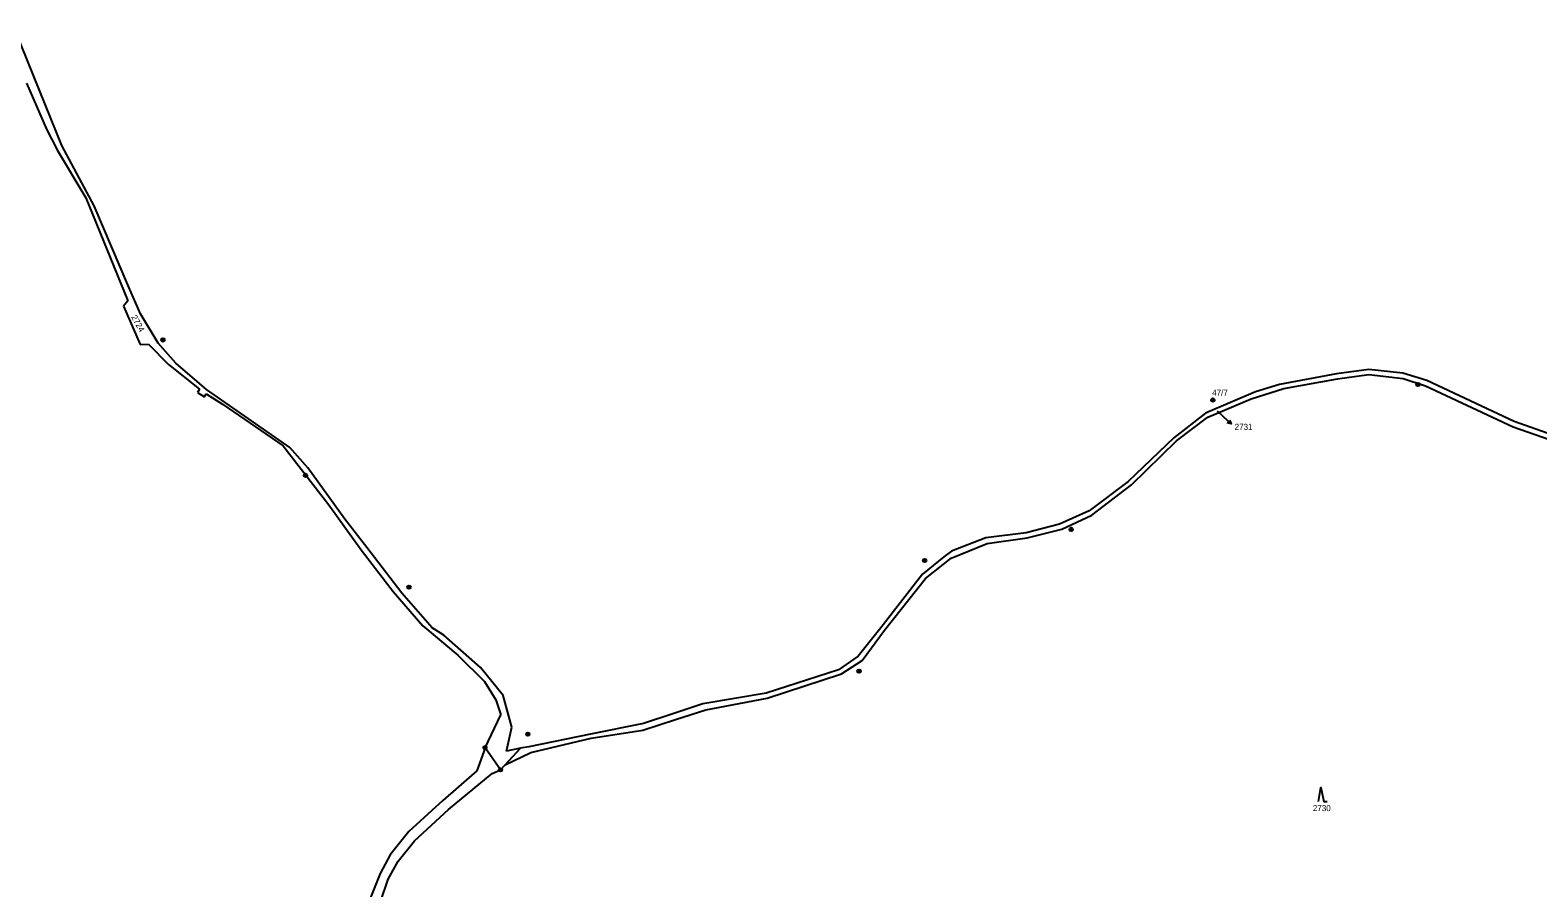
# Model space of a CAD drawing. Extents: x -439246 to -433691, y -1130252 to -1121148.
# Drawn here: x -437371.8 to -436946.5, y -1121465.9 to -1121223.8 of the extents above; entities that cross this region are included whole.
import ezdxf

# ---------------------------------------------------------------- set-up
doc = ezdxf.new("R2010")
doc.units = 0
for name, color, linetype in [('Vrstva 1', 7, 'Continuous'), ('Vrstva 13', 7, 'Continuous'), ('Vrstva 16', 7, 'Continuous'), ('Vrstva 17', 7, 'Continuous'), ('Vrstva 18', 7, 'Continuous'), ('Vrstva 24', 7, 'Continuous'), ('Vrstva 25', 7, 'Continuous')]:
    doc.layers.add(name, color=color, linetype=linetype)

msp = doc.modelspace()

# ---------------------------------------------------------------- linework, layer by layer
at = {"layer": 'Vrstva 1'}
for points in [[(-437372.91, -1121238.75), (-437367.22, -1121251.71)], [(-437367.22, -1121251.71), (-437364.09, -1121257.75)], [(-437364.09, -1121257.75), (-437356.11, -1121271.13)], [(-437356.11, -1121271.13), (-437344.32, -1121300.16)], [(-437344.32, -1121300.16), (-437345.48, -1121301.71)], [(-437345.48, -1121301.71), (-437340.84, -1121312.5)], [(-437340.84, -1121312.5), (-437338.49, -1121312.48)], [(-437338.49, -1121312.48), (-437332.82, -1121318.16)], [(-437332.82, -1121318.16), (-437324.05, -1121325.12)], [(-437018.18, -1121324.96), (-437003.02, -1121322.19)], [(-437003.02, -1121322.19), (-436994.2, -1121321.05)], [(-436994.2, -1121321.05), (-436984.5, -1121322.12)], [(-436984.5, -1121322.12), (-436978.19, -1121324.16)], [(-437324.05, -1121325.12), (-437324.61, -1121326.1)], [(-437324.61, -1121326.1), (-437322.68, -1121327.31)], [(-437322.68, -1121327.31), (-437322.18, -1121326.46)], [(-437322.18, -1121326.46), (-437317.53, -1121329.41)], [(-437039.6, -1121333.08), (-437027.33, -1121327.92)], [(-437027.33, -1121327.92), (-437018.18, -1121324.96)], [(-436978.19, -1121324.16), (-436953.5, -1121335.75)], [(-437317.53, -1121329.41), (-437300.43, -1121341.13)], [(-437048.43, -1121339.73), (-437039.6, -1121333.08)], [(-436953.5, -1121335.75), (-436931.35, -1121343.52)], [(-437061.12, -1121352.2), (-437048.43, -1121339.73)], [(-437300.43, -1121341.13), (-437287.58, -1121357.81)], [(-437072.35, -1121360.72), (-437061.12, -1121352.2)], [(-437287.58, -1121357.81), (-437278.48, -1121370.49)], [(-437080.76, -1121364.67), (-437072.35, -1121360.72)], [(-437090.56, -1121367.07), (-437080.76, -1121364.67)], [(-437278.48, -1121370.49), (-437269.39, -1121382.3)], [(-437112, -1121372.86), (-437101.86, -1121368.71)], [(-437101.86, -1121368.71), (-437090.56, -1121367.07)], [(-437119.23, -1121378.57), (-437112, -1121372.86)], [(-437130.79, -1121393.22), (-437119.23, -1121378.57)], [(-437269.39, -1121382.3), (-437261.01, -1121391.98)], [(-437261.01, -1121391.98), (-437251.18, -1121400.24)], [(-437137.13, -1121401.76), (-437130.79, -1121393.22)], [(-437251.18, -1121400.24), (-437243.67, -1121407.71)], [(-437142.99, -1121405.48), (-437137.13, -1121401.76)], [(-437243.67, -1121407.71), (-437240.46, -1121412.83)], [(-437163.88, -1121412.39), (-437142.99, -1121405.48)], [(-437240.46, -1121412.83), (-437239.03, -1121417.06)], [(-437181.19, -1121415.65), (-437163.88, -1121412.39)], [(-437243.5, -1121426.37), (-437239.03, -1121417.06)], [(-437189.78, -1121418.38), (-437181.19, -1121415.65)], [(-437213.52, -1121423.66), (-437199.01, -1121421.37)], [(-437199.01, -1121421.37), (-437189.78, -1121418.38)], [(-437230.61, -1121427.7), (-437213.52, -1121423.66)], [(-437243.5, -1121426.37), (-437245.83, -1121432.91)], [(-437239.14, -1121432.63), (-437243.5, -1121426.37)], [(-437237.85, -1121431.23), (-437233.49, -1121426.53)], [(-437237.85, -1121431.23), (-437230.61, -1121427.7)], [(-437245.83, -1121432.91), (-437255.39, -1121441.32)], [(-437253.8, -1121443.77), (-437241.54, -1121433.65)], [(-437241.54, -1121433.65), (-437239.14, -1121432.63)], [(-437239.14, -1121432.63), (-437237.85, -1121431.23)], [(-437255.39, -1121441.32), (-437264.98, -1121450.05)], [(-437263.4, -1121452.66), (-437253.8, -1121443.77)], [(-437264.98, -1121450.05), (-437270.25, -1121456.59)], [(-437268.04, -1121458.42), (-437263.4, -1121452.66)], [(-437270.25, -1121456.59), (-437273.13, -1121461.91)], [(-437270.83, -1121463.51), (-437268.04, -1121458.42)], [(-437273.13, -1121461.91), (-437275.93, -1121468.94)], [(-437272.99, -1121469.9), (-437270.83, -1121463.51)]]:
    msp.add_lwpolyline(points, dxfattribs=at)
at = {"layer": 'Vrstva 13'}
for points in [[(-437367.51, -1121244.97), (-437376.11, -1121223.78)], [(-437362.86, -1121256.35), (-437367.51, -1121244.97)], [(-437353.78, -1121273.35), (-437362.86, -1121256.35)], [(-437343.98, -1121296.32), (-437353.78, -1121273.35)], [(-437335.68, -1121312.12), (-437340.75, -1121303.83), (-437343.98, -1121296.32)], [(-437330.73, -1121317.79), (-437335.68, -1121312.12)], [(-437322.05, -1121325.22), (-437330.73, -1121317.79)], [(-436994.18, -1121319.57), (-437003.26, -1121320.82), (-437019.36, -1121323.82)], [(-436984.54, -1121320.59), (-436994.18, -1121319.57)], [(-437019.36, -1121323.82), (-437026.12, -1121325.9)], [(-436977.77, -1121322.74), (-436984.54, -1121320.59)], [(-436953.21, -1121334.29), (-436977.77, -1121322.74)], [(-437298.62, -1121341.57), (-437322.05, -1121325.22)], [(-437026.12, -1121325.9), (-437040.22, -1121331.95)], [(-437040.22, -1121331.95), (-437049.2, -1121338.86)], [(-436931.04, -1121342.07), (-436953.21, -1121334.29)], [(-437049.2, -1121338.86), (-437062.07, -1121351.17)], [(-437296.45, -1121344.02), (-437298.62, -1121341.57)], [(-437293.51, -1121347.36), (-437296.45, -1121344.02)], [(-437283.08, -1121361.86), (-437293.51, -1121347.36)], [(-437062.07, -1121351.17), (-437073.12, -1121359.54)], [(-437276.85, -1121369.8), (-437283.08, -1121361.86)], [(-437073.12, -1121359.54), (-437081.4, -1121363.28)], [(-437090.84, -1121365.75), (-437102.23, -1121367.07)], [(-437081.4, -1121363.28), (-437090.84, -1121365.75)], [(-437266.99, -1121382.73), (-437276.85, -1121369.8)], [(-437102.23, -1121367.07), (-437111.94, -1121370.84)], [(-437114.05, -1121372.45), (-437120.1, -1121377.4)], [(-437111.94, -1121370.84), (-437114.05, -1121372.45)], [(-437120.1, -1121377.4), (-437131.86, -1121392.56), (-437138.2, -1121400.56)], [(-437255.11, -1121394.64), (-437258.4, -1121392.54), (-437266.99, -1121382.73)], [(-437244.75, -1121403.68), (-437255.11, -1121394.64)], [(-437238.35, -1121411.61), (-437244.75, -1121403.68)], [(-437143.77, -1121404.41), (-437164.24, -1121410.99)], [(-437138.2, -1121400.56), (-437143.77, -1121404.41)], [(-437235.92, -1121420.59), (-437238.35, -1121411.61)], [(-437164.24, -1121410.99), (-437182.1, -1121413.98)], [(-437190.57, -1121416.85), (-437198.84, -1121419.51)], [(-437182.1, -1121413.98), (-437190.57, -1121416.85)], [(-437237.42, -1121427.3), (-437235.92, -1121420.59)], [(-437198.84, -1121419.51), (-437213.71, -1121422.52)], [(-437213.71, -1121422.52), (-437231.17, -1121426.08)], [(-437233.49, -1121426.53), (-437237.42, -1121427.3)], [(-437231.17, -1121426.08), (-437233.49, -1121426.53)]]:
    msp.add_lwpolyline(points, dxfattribs=at)
at = {"layer": 'Vrstva 16'}
msp.add_line((-437035.25, -1121332.9), (-437033.04, -1121334.93), dxfattribs=at)
for points in [[(-437036.99, -1121331.3), (-437035.25, -1121332.9)], [(-437033.44, -1121333.88), (-437033.04, -1121334.93), (-437034.11, -1121334.62)]]:
    msp.add_lwpolyline(points, dxfattribs=at)
at = {"layer": 'Vrstva 24'}
for centre, radius in [((-437334.38, -1121311.24), 0.5), ((-437334.38, -1121311.24), 0.1), ((-436980.31, -1121323.84), 0.5), ((-436980.31, -1121323.84), 0.1), ((-437038.17, -1121328.22), 0.5), ((-437038.17, -1121328.22), 0.1), ((-437294.16, -1121349.49), 0.5), ((-437294.16, -1121349.49), 0.1), ((-437078.14, -1121364.74), 0.5), ((-437078.14, -1121364.74), 0.1), ((-437119.47, -1121373.5), 0.5), ((-437119.47, -1121373.5), 0.1), ((-437264.96, -1121381.05), 0.5), ((-437264.96, -1121381.05), 0.1), ((-437137.98, -1121404.77), 0.5), ((-437137.98, -1121404.77), 0.1), ((-437243.5, -1121426.37), 0.5), ((-437231.45, -1121422.56), 0.5), ((-437231.45, -1121422.56), 0.1), ((-437243.5, -1121426.37), 0.1), ((-437239.14, -1121432.63), 0.5), ((-437239.14, -1121432.63), 0.1)]:
    msp.add_circle(centre, radius, dxfattribs=at)
at = {"layer": 'Vrstva 25'}
msp.add_lwpolyline([(-437008.4, -1121441.58), (-437007.7, -1121437.58), (-437006.9, -1121441.58), (-437005.9, -1121441.58)], dxfattribs=at)

# ---------------------------------------------------------------- texts
at = {"layer": 'Vrstva 16'}
msp.add_text('2731', height=1.7, dxfattribs=at).set_placement((-437032.04, -1121336.63))
at = {"layer": 'Vrstva 17'}
msp.add_text('47/7', height=1.7, dxfattribs=at).set_placement((-437038.39, -1121327.01))
at = {"layer": 'Vrstva 18'}
msp.add_text('2724', height=1.7, rotation=298.9775, dxfattribs=at).set_placement((-437343.38, -1121304.77))
for s, height, p in [('2731', 0.1, (-437037.12, -1121331.3)), ('2730', 1.7, (-437009.98, -1121444.28))]:
    msp.add_text(s, height=height, dxfattribs=at).set_placement(p)

doc.saveas('drawing.dxf')
